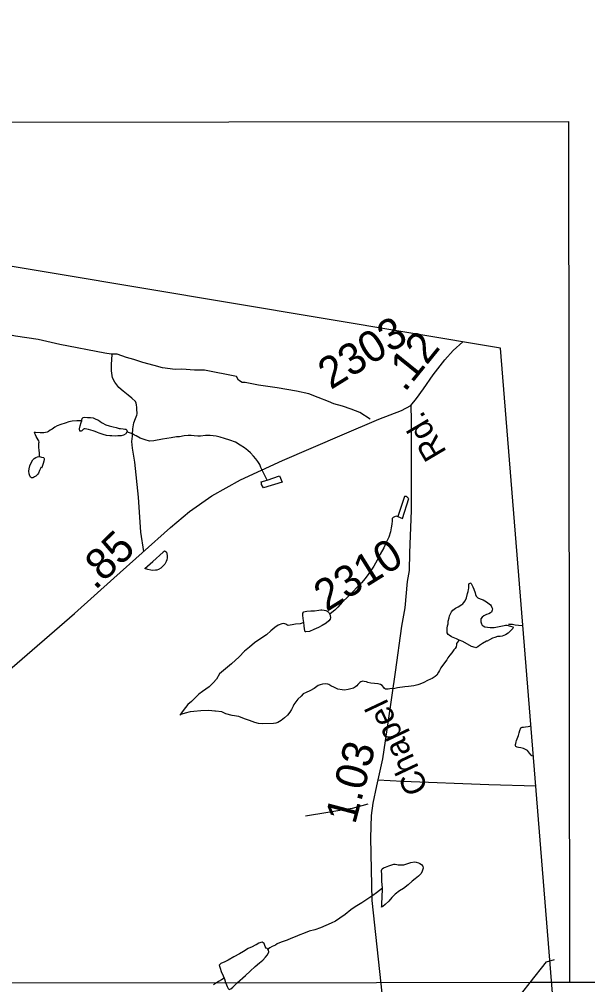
# Model space of a CAD drawing. Extents: x 2001466 to 31450019, y -30647475 to 847247.
# Drawn here: x 2187614 to 2192161, y 789334 to 797060 of the extents above; entities that cross this region are included whole.
import ezdxf

# ---------------------------------------------------------------- set-up
doc = ezdxf.new("R2010")
doc.units = 0
for name, color, linetype in [('Exist Boundary Political CountyLine', 7, 'Continuous'), ('Exist Hydrographic Creek Single Shore', 7, 'Continuous'), ('Exist Hydrographic Misc Water Feature', 7, 'Continuous'), ('Exist Road Non-System Type 51', 7, 'Continuous'), ('Exist Road Secondary Mileage Hundredths English Label', 7, 'Continuous'), ('Exist Road Secondary Type 51 Attributed', 7, 'Continuous'), ('Exist Road Secondary Type 51 Label', 7, 'Continuous'), ('Exist Road Secondary Type 51 Number Label', 7, 'Continuous'), ('Map Preparation Inset Cut Line', 7, 'Continuous')]:
    doc.layers.add(name, color=color, linetype=linetype)

msp = doc.modelspace()

# ---------------------------------------------------------------- linework, layer by layer
at = {"layer": 'Exist Boundary Political CountyLine'}
msp.add_lwpolyline([(2192034.4, 787592.5), (2192017, 787600), (2191946.5, 788439.9), (2191463.2, 794429.1), (2179298.2, 796463.3), (2169375.3, 810513.7), (2153809.3, 818455.4), (2147151.2, 821629.4), (2135812.5, 826366.6), (2133839.4, 827270.1)], dxfattribs=at)
at = {"layer": 'Exist Hydrographic Creek Single Shore'}
for points in [[(2191132.6, 792091.7), (2191126.5, 792085.7), (2191118.5, 792075.6), (2191112.5, 792065.6), (2191110.5, 792053.3), (2191108.6, 792039.4), (2191100.9, 792025.6), (2191089, 792013.5), (2191073, 791991.2), (2191057.4, 791971.3), (2191043.4, 791951.1), (2191033.6, 791933.1), (2191016, 791908.9), (2190986.4, 791868.8), (2190976.2, 791848.9), (2190968.4, 791834.6), (2190954.4, 791812.4), (2190940.5, 791800.3), (2190916.9, 791786)], [(2190916.9, 791786), (2190904.4, 791780.2), (2190879, 791767.8), (2190849, 791753.7), (2190819.1, 791739.5), (2190803.1, 791733.4), (2190771.1, 791727.3), (2190727.2, 791721), (2190699.2, 791718.7), (2190639.1, 791710.3), (2190619.4, 791704.4), (2190579.4, 791701.9), (2190565.7, 791699.9), (2190553.2, 791699.8), (2190543.5, 791699.6), (2190535.5, 791705.7), (2190529.2, 791713.6), (2190517.5, 791727.5), (2190502.9, 791737.4), (2190485.3, 791743.3), (2190454.9, 791745.1), (2190427.3, 791746.8), (2190403.1, 791752.9), (2190391, 791756.7), (2190372.9, 791760.7), (2190361, 791762.5), (2190347.1, 791758.5), (2190337.2, 791752.3), (2190323.1, 791736.2), (2190314.9, 791726), (2190303.4, 791718), (2190287.2, 791707.9), (2190265.5, 791701.9), (2190243.5, 791697.5), (2190215.6, 791691.5), (2190197.4, 791693.5), (2190161.7, 791698.9), (2190145.7, 791707), (2190135.5, 791713), (2190105.5, 791726.4), (2190091.2, 791736.7), (2190081.1, 791738.3), (2190063.1, 791742.2), (2190038.9, 791740.2), (2190021.3, 791733.9), (2190005.5, 791727.8), (2189971.6, 791705.7), (2189937.6, 791687.3), (2189909.7, 791673.3), (2189883.7, 791663), (2189867.7, 791643.1), (2189842.4, 791618.9), (2189826.2, 791598.7), (2189810.3, 791576.8), (2189804.9, 791564.6), (2189792.6, 791536.4), (2189778.7, 791514.6), (2189759.4, 791490.3), (2189735.2, 791470), (2189707.7, 791447.8), (2189683.3, 791433.7), (2189665.7, 791427.8), (2189647.4, 791425.7), (2189561.7, 791421.2), (2189527.5, 791424.8), (2189497.8, 791432.5), (2189455.3, 791448.2), (2189423.7, 791459.9), (2189401.2, 791467.8), (2189369.2, 791479.5), (2189316.9, 791487.4), (2189267.3, 791503), (2189235.1, 791516.8), (2189183.2, 791524.3), (2189179.1, 791524.5), (2189129.1, 791528), (2189067.1, 791525.6), (2189011.2, 791521.1), (2188981, 791517.1), (2188941.4, 791508.5), (2188913.4, 791500.5), (2188900.8, 791492.7), (2188897.2, 791490.4)]]:
    msp.add_lwpolyline(points, dxfattribs=at)
at = {"layer": 'Exist Hydrographic Misc Water Feature'}
for points in [[(2188113.4, 793846.2), (2188107.5, 793846.3), (2188075.5, 793847.9), (2188037.4, 793843.5), (2188009.7, 793837.6), (2187979.8, 793827), (2187945.9, 793817.2), (2187917.4, 793806.9), (2187897.9, 793794.8), (2187876, 793780.7), (2187861.6, 793770.7), (2187847.9, 793762.6), (2187836.4, 793756.3), (2187810.2, 793750.1), (2187780, 793750.2), (2187744.1, 793753.5), (2187736.4, 793755.5)], [(2188473.9, 793756.9), (2188471.9, 793752.7), (2188465.9, 793742.6), (2188448.1, 793732.7), (2188428, 793726.5), (2188402, 793726.3), (2188380.4, 793723.9), (2188354.4, 793725.8), (2188338.2, 793725.8), (2188312.1, 793729.8), (2188284.1, 793737.2), (2188253.7, 793747.1), (2188240, 793753.2), (2188222.1, 793760.8), (2188206.1, 793766.9), (2188185.8, 793772.8), (2188168.2, 793776.7), (2188154, 793780.5), (2188141.9, 793782.2), (2188134, 793782.2), (2188128, 793780.3), (2188117.8, 793770.1), (2188113.9, 793766.3), (2188107.9, 793764.3), (2188104, 793764), (2188097.7, 793764.2), (2188095.8, 793783.9), (2188101.8, 793806.2), (2188109.3, 793834.2), (2188113.4, 793846.2)], [(2188113.4, 793846.2), (2188115.3, 793852.4), (2188117.3, 793864.3), (2188121.2, 793870.2), (2188124.9, 793874.5), (2188137.2, 793876.3), (2188159, 793874.6), (2188183.4, 793872.6), (2188205.1, 793870.9), (2188225.2, 793861), (2188247.3, 793851.1), (2188261.5, 793841.3), (2188275.6, 793829.4), (2188307.2, 793815.7), (2188333.7, 793805.6), (2188363.8, 793799.9), (2188387.6, 793792.2), (2188413.6, 793786.2), (2188423.7, 793784.3), (2188443.8, 793782.5), (2188457.9, 793780.8), (2188465.5, 793778.8), (2188469.4, 793776.6), (2188473.5, 793772.7), (2188476, 793764.7), (2188473.9, 793756.9)], [(2187775.7, 793560.1), (2187775.7, 793576), (2187774.9, 793591.9), (2187773.3, 793610), (2187770.8, 793635.9), (2187771.2, 793655.7), (2187770.6, 793668), (2187772.9, 793675.8), (2187770.6, 793685.8), (2187764.7, 793695.7), (2187756.5, 793707.9), (2187748.5, 793721.7), (2187744.1, 793733.6), (2187738, 793745.5), (2187736.4, 793755.5)], [(2189596.4, 793372.6), (2189588.4, 793388.4), (2189557.8, 793452.3), (2189547.4, 793474.1), (2189537.5, 793496.3), (2189523.2, 793520), (2189505.1, 793541.8), (2189488.7, 793563.7), (2189462.9, 793591.5), (2189442.4, 793609.6), (2189416.3, 793631.4), (2189382.1, 793652.9), (2189344.2, 793674.9), (2189298.2, 793692.3), (2189255.8, 793706), (2189220.1, 793715.9), (2189190, 793723.7), (2189142, 793729.3), (2189103.6, 793729), (2189063.9, 793724.9), (2189041.7, 793724.6), (2189014, 793726.3), (2188990, 793728.3), (2188964.2, 793728.2), (2188934.1, 793725.9), (2188896.1, 793719.8), (2188871.7, 793719.4), (2188829.9, 793711.1), (2188758.3, 793698.8), (2188690.3, 793686.4), (2188656.4, 793684.2), (2188620.1, 793693.8), (2188582.2, 793707.6), (2188550.2, 793725.4), (2188535.9, 793733.3), (2188520.1, 793743), (2188495.9, 793750.7), (2188479.9, 793754.7), (2188473.9, 793756.9)], [(2187775.7, 793560.1), (2187791.5, 793556.1), (2187807.5, 793552.1), (2187811.4, 793550.3), (2187813.7, 793546.3), (2187813.7, 793536.1), (2187809.6, 793524.2), (2187804, 793505.9), (2187796.2, 793482), (2187790.5, 793467.9), (2187789.7, 793476.1), (2187776.1, 793448.1), (2187766.3, 793428.1), (2187760.6, 793418), (2187746.6, 793403.9), (2187736.8, 793397.7), (2187726.7, 793391.9), (2187721, 793389.5), (2187710.5, 793391.5), (2187702.7, 793395.5), (2187698.4, 793407.5), (2187692.5, 793423.4), (2187690.2, 793443.2), (2187692.3, 793463.2), (2187698, 793487.5), (2187708.1, 793511.5), (2187721.8, 793533.4), (2187733.7, 793545.8), (2187745.2, 793553.8), (2187759.3, 793559.8), (2187775.7, 793560.1)], [(2189596.4, 793372.6), (2189696, 793407.4), (2189716.3, 793355.3), (2189566.4, 793310.6), (2189560.7, 793324.4), (2189552.3, 793338.3), (2189550.7, 793350.3), (2189548, 793358.4), (2189596.4, 793372.6)], [(2190641.7, 793081.9), (2190679.9, 793066.1), (2190730.9, 793224.7), (2190724.8, 793228.5), (2190716.6, 793234.6), (2190708.6, 793240.2), (2190696.5, 793242.4), (2190641.7, 793081.9)], [(2190641.7, 793081.9), (2190637.8, 793081.7), (2190629.8, 793083.8), (2190616.1, 793077.7), (2190603.8, 793073.9), (2190597.9, 793065.5), (2190596, 793047.5), (2190594, 793019.8), (2190588.6, 792989.8), (2190582.9, 792957.4), (2190571.2, 792915.3), (2190547.4, 792867.4), (2190529.6, 792829.1), (2190502.1, 792781), (2190477.9, 792731), (2190450.8, 792682.8), (2190410.9, 792624.3), (2190379.7, 792584.4), (2190351.4, 792550.1), (2190315.9, 792515.8), (2190282.3, 792479.5), (2190244.6, 792441.4), (2190196.8, 792395), (2190162.7, 792356.8), (2190137.1, 792332.6), (2190113.5, 792312.7), (2190097.5, 792298.5)], [(2188681.2, 792720.6), (2188764.5, 792796.9), (2188768.6, 792801.1), (2188774.3, 792805.1), (2188780.5, 792803), (2188788.7, 792799.3), (2188790.5, 792795), (2188794.6, 792783.4), (2188796.9, 792769.3), (2188796.9, 792751), (2188793, 792733.4), (2188788.9, 792721.4), (2188777.2, 792699.2), (2188763.5, 792683.1), (2188745.2, 792668.8), (2188727.6, 792656.8), (2188715.5, 792652.6), (2188703.2, 792650.8), (2188683.3, 792648.5), (2188667.5, 792650.5), (2188643.3, 792656.2), (2188617.5, 792664.1), (2188681.2, 792720.6)], [(2191132.6, 792091.7), (2191112.1, 792101.3), (2191072.1, 792119.1), (2191052, 792131.1), (2191044.3, 792137.2), (2191036.3, 792150.9), (2191035.8, 792166.8), (2191037.9, 792188.8), (2191039.7, 792205.1), (2191043.6, 792222.8), (2191045.7, 792242.8), (2191053.3, 792270.9), (2191055.1, 792285.2), (2191062.9, 792303.1), (2191071.1, 792319.3), (2191082.8, 792331.3), (2191104.7, 792347.5), (2191124.4, 792359.5), (2191154.4, 792375.7), (2191162.2, 792381.8), (2191170.4, 792391.9), (2191180.2, 792405.8), (2191190.3, 792429.9), (2191200.1, 792466.1), (2191205.8, 792479.9), (2191207.7, 792496.2), (2191209.5, 792508.1), (2191209.5, 792517.8), (2191209.3, 792532.1), (2191211.4, 792536.2), (2191211.4, 792541.9), (2191215.5, 792546.1), (2191219.2, 792550.1), (2191223.5, 792548.2), (2191227.4, 792548), (2191229.2, 792544.1), (2191235.2, 792534.2), (2191241.5, 792518.3), (2191249.7, 792498.4), (2191260, 792470.5), (2191263.9, 792456.5), (2191270, 792442.6), (2191282.1, 792430.6), (2191302, 792422.8), (2191324.2, 792414.9), (2191338.3, 792405.1), (2191352.7, 792396.9), (2191372.5, 792381.2), (2191382.2, 792373.3), (2191388.5, 792365.4), (2191394.7, 792353.2), (2191398.6, 792341.2), (2191396.9, 792331.3), (2191394.7, 792323.5), (2191390.8, 792315.2), (2191383, 792311.1), (2191370.9, 792303.2), (2191350.8, 792297.3), (2191331.3, 792286.9), (2191317, 792274.9), (2191307.3, 792262.9), (2191305.5, 792254.7), (2191307.3, 792237), (2191311.4, 792220.9), (2191317.8, 792210.6), (2191325.8, 792204.9), (2191337.5, 792199.1), (2191359.8, 792194.9), (2191381.6, 792193.2), (2191411.7, 792193.6), (2191453.5, 792199.8), (2191491.7, 792208.3), (2191503.4, 792210.2), (2191513.6, 792210.2), (2191543.6, 792204.5), (2191561.8, 792198.5)], [(2189889.8, 792232.9), (2189885.9, 792265.2), (2189881.6, 792291), (2189881.4, 792297.1), (2189881.2, 792308.8), (2189889.4, 792316.9), (2189899.5, 792321.1), (2189913.4, 792323), (2189945.2, 792325.6), (2189963.2, 792327.2), (2189975.3, 792327.5), (2190009.2, 792331.7), (2190027.2, 792333.8), (2190035.4, 792333.8), (2190053.2, 792331.9), (2190067.2, 792328.2), (2190075.4, 792326.2), (2190083.4, 792320.5), (2190091.4, 792312.4), (2190095.5, 792302.4), (2190097.5, 792298.5)], [(2190097.5, 792298.5), (2190101.4, 792286.5), (2190103.7, 792272.4), (2190101.8, 792260.5), (2190089.7, 792246.5), (2190070.1, 792228.4), (2190037.9, 792208.1), (2190008.3, 792193.9), (2189970.2, 792177.7), (2189934.3, 792161.3), (2189906.4, 792159), (2189900.5, 792157.1), (2189896.2, 792181.3), (2189894.1, 792205.1), (2189889.8, 792232.9)], [(2189889.8, 792232.9), (2189861.7, 792222.9), (2189824, 792218.5), (2189796.1, 792214.2), (2189764.1, 792210.1), (2189754.1, 792214.1), (2189746.1, 792220.1), (2189729.9, 792223.8), (2189714.1, 792221.7), (2189683.9, 792211.6), (2189657.9, 792193.3), (2189626.5, 792167.2), (2189590.4, 792134.9), (2189546.8, 792104.6), (2189495.1, 792070.2), (2189455.5, 792036.1), (2189415.7, 792003.9), (2189371.9, 791957.4), (2189312.2, 791903.1), (2189264.8, 791862.9), (2189231, 791836.7), (2189216.8, 791822.6), (2189191.2, 791778.2), (2189165.2, 791750.1), (2189131.7, 791717.8), (2189079.9, 791681.5), (2189050.3, 791659.5), (2189020.4, 791631.2), (2188990.9, 791600.8), (2188963, 791576.6), (2188942.7, 791552.5), (2188925.2, 791528.8), (2188911.1, 791510.6), (2188900.8, 791492.7), (2188897.2, 791490.4)], [(2191561.8, 792198.5), (2191563.7, 792192.5), (2191561.6, 792184.7), (2191549.9, 792170.7), (2191525.7, 792148.3), (2191502.1, 792134.1), (2191476.3, 792123.8), (2191460.1, 792121.7), (2191440.4, 792119.9), (2191418.5, 792113.4), (2191400, 792107.3), (2191376.4, 792093.4), (2191356.3, 792083.1), (2191350.4, 792083.1), (2191320.7, 792064.9), (2191296.7, 792048.7), (2191282.7, 792038.6), (2191266.9, 792030.5), (2191261, 792032.6), (2191230.9, 792040.4), (2191160.9, 792079.8), (2191132.6, 792091.7)], [(2191527.2, 792219.2), (2191558.8, 792219.2), (2191580.6, 792214.7), (2191606.1, 792212.5), (2191642.3, 792209.3)], [(2191607.9, 791329.1), (2191613.3, 791349.3), (2191617.6, 791369.3), (2191621.5, 791377.3), (2191623.3, 791383.1), (2191627.2, 791389.4), (2191631.3, 791393.2), (2191637.1, 791395.2), (2191646.9, 791395.3), (2191662.9, 791397.4), (2191685, 791399.7), (2191699, 791403.7), (2191707.1, 791406.1)], [(2191726.8, 791162.3), (2191714.6, 791166), (2191708.8, 791171.8), (2191696.1, 791185.9), (2191686.3, 791197.9), (2191678.5, 791207.6), (2191664.5, 791217.5), (2191648.5, 791223.5), (2191626.2, 791229.3), (2191608.1, 791231.2), (2191596.5, 791235), (2191590.1, 791237.2), (2191586.4, 791241), (2191584.2, 791245), (2191584.2, 791251.1), (2191584, 791257.2), (2191586.2, 791265), (2191587.6, 791276.9), (2191592, 791289.3), (2191601.6, 791315), (2191607.9, 791329.1)], [(2190518.7, 790106.2), (2190514, 790162.1), (2190513.4, 790219.8), (2190511.5, 790244), (2190511.3, 790248.1), (2190517.5, 790262.2), (2190527.3, 790270), (2190543.1, 790276.1), (2190569.2, 790284.4), (2190593.1, 790292.5), (2190608.9, 790298.7), (2190620.8, 790298.5), (2190632.9, 790296.7), (2190645.2, 790294.8), (2190667.2, 790293.1), (2190689.1, 790293), (2190723.1, 790305.3), (2190744.9, 790313.4), (2190774.8, 790317.8), (2190789, 790315.6), (2190807.2, 790310), (2190816.9, 790304.2), (2190831.2, 790295.9), (2190838.8, 790286.2), (2190842.9, 790282.4), (2190845.4, 790266.2), (2190837.4, 790244.2), (2190827.7, 790224.2), (2190807.8, 790204.1), (2190781.6, 790181.7), (2190756.2, 790161.6), (2190724.2, 790133.5), (2190686.4, 790105.2), (2190654.5, 790084.8), (2190620.4, 790058.8), (2190594.8, 790032.6), (2190568.9, 790002.5), (2190541.3, 789976.2), (2190523.2, 789960.3), (2190511.1, 789954), (2190513.2, 789966.2), (2190515.2, 789988.3), (2190517.1, 790030.2), (2190518.7, 790106.2)], [(2190518.7, 790106.2), (2190496.6, 790088), (2190470.5, 790069.7), (2190441, 790047.4), (2190395.3, 790015.3), (2190353.4, 789988.8), (2190301.1, 789958.5), (2190265.9, 789932.2), (2190222, 789895.9), (2190178.1, 789865.5), (2190144.3, 789843.5), (2190108.6, 789827.4), (2190066.4, 789809.1), (2190022.5, 789790.5), (2189977, 789774.3), (2189932.9, 789762.3), (2189887.1, 789743.6), (2189859.3, 789733.6), (2189819.5, 789717.3), (2189787.3, 789705.1), (2189755.5, 789690.9), (2189709.6, 789674.7), (2189677.4, 789660.5), (2189662.2, 789650.2), (2189635.8, 789640), (2189618.1, 789628.1), (2189608.1, 789621.9), (2189601.9, 789617.9)], [(2189601.9, 789617.9), (2189596.2, 789623.7), (2189587.8, 789627.8), (2189580, 789639.5), (2189571.8, 789663.5), (2189565.6, 789669.7), (2189557.6, 789673.4), (2189545.9, 789671.5), (2189529.5, 789665.4), (2189508, 789653.3), (2189500, 789651.2), (2189476, 789637), (2189445.9, 789622.9), (2189408.4, 789600.6), (2189374.7, 789580.1), (2189330.6, 789558), (2189284.5, 789531.6), (2189252.9, 789515.3), (2189232.6, 789505.4), (2189226.9, 789503.5), (2189213.3, 789491.3), (2189215.4, 789483.3), (2189221.3, 789465.3), (2189229.3, 789439.4), (2189243.7, 789405.6), (2189251.9, 789385.7)], [(2189251.9, 789385.7), (2189254.2, 789381.7), (2189264, 789351.4), (2189272, 789333.5), (2189276.1, 789319.5), (2189282.4, 789309.7), (2189286.1, 789303.8), (2189294.1, 789295.7), (2189306.4, 789300), (2189322.4, 789314.2), (2189358.1, 789350.1), (2189423.9, 789408.7), (2189461.5, 789442.8), (2189501.4, 789481), (2189535.1, 789509.2), (2189560.9, 789531.7), (2189582.2, 789555.6), (2189596.4, 789571.8), (2189607.9, 789589.9), (2189610.1, 789598.1), (2189608.1, 789611.7), (2189601.9, 789617.9)], [(2191699.8, 789351.5), (2191831.2, 789518.5), (2191894.4, 789534.7)], [(2189251.9, 789385.7), (2189231.8, 789373.3), (2189206.2, 789359.3), (2189182.2, 789343), (2189166.2, 789332.9)], [(2191688.1, 788458.7), (2191588.1, 788493.5), (2191538.2, 788566.7), (2191461.1, 788791.4), (2191477.1, 788942), (2191633.2, 789266.8), (2191699.8, 789351.5)]]:
    msp.add_lwpolyline(points, dxfattribs=at)
at = {"layer": 'Exist Road Non-System Type 51'}
for points in [[(2188396.1, 794379.8), (2188348.2, 794379.8), (2188297.2, 794388.8), (2187937.1, 794456.7), (2187764.4, 794498.1), (2187584, 794525.4), (2187381.2, 794564.4)], [(2188609.3, 792801), (2188587.5, 792954.9), (2188568.3, 793235.6), (2188537.8, 793514.8), (2188518.6, 793627.1), (2188513.8, 793681.6), (2188518.5, 793723.4), (2188518.8, 793737.8), (2188521.7, 793781.4), (2188528.9, 793831.6), (2188542.4, 793865.9), (2188555.1, 793891.8), (2188556.7, 793903.8), (2188557.1, 793916.7), (2188555.5, 793930.7), (2188553.1, 793952.4), (2188551.5, 793975.7), (2188549.3, 793988.5), (2188542.9, 794001.4), (2188515, 794029), (2188484.1, 794053), (2188444.6, 794084.8), (2188410.4, 794112.6), (2188378.6, 794156.2), (2188360.8, 794191.8), (2188350.6, 794247.3), (2188352.7, 794296.5), (2188357, 794377.8)], [(2190419.5, 793861.1), (2190338.3, 793912.9), (2190269.8, 793939.9), (2190199.5, 793962.8), (2190131.2, 793983.8), (2190086.9, 794001.1), (2190004.2, 794034), (2189929.8, 794062.7), (2189831.5, 794085.3), (2189677.1, 794110.9), (2189526.7, 794130.8), (2189420.2, 794153.2), (2189396.2, 794154.7), (2189368, 794172.3), (2189351.4, 794202), (2189094.7, 794252.1), (2189014.5, 794252.9), (2188914.5, 794259.4), (2188860.5, 794258.7), (2188758.3, 794271), (2188691.9, 794288.2), (2188601.5, 794314.8), (2188529.1, 794337.7), (2188470.9, 794352.7), (2188396.1, 794379.8)], [(2190482, 790974.6), (2190680.3, 790964.4), (2191369.7, 790937.4), (2191745.8, 790926.2)], [(2190403, 790778.4), (2190276.3, 790743.5), (2189902.4, 790682.5)]]:
    msp.add_lwpolyline(points, dxfattribs=at)
at = {"layer": 'Exist Road Secondary Type 51 Attributed'}
for points in [[(2190746.7, 793970.5), (2190792.2, 794025), (2190847.1, 794101.7), (2190923.8, 794214.5), (2191018.5, 794334), (2191085.8, 794410.3), (2191162.5, 794479.4)], [(2186947.3, 791314.6), (2187262.3, 791601.5), (2187516.6, 791838.2), (2188054.4, 792305.2), (2188370.4, 792587.9), (2188823.5, 792992.1), (2188976.3, 793119.9), (2189154.2, 793245.5), (2189382.3, 793375.4), (2189718.2, 793530.3), (2190197.4, 793735.6), (2190490.7, 793858.8), (2190671.5, 793929.1), (2190746.7, 793970.5)], [(2190746.7, 793970.5), (2190748.2, 793849.4), (2190749.7, 793629.1), (2190749.4, 793394.2), (2190748.3, 793129.3), (2190736.3, 792790), (2190733.1, 792648.7), (2190716.9, 792561.7), (2190698.1, 792349.2), (2190671.9, 792204.7), (2190620.1, 791836.1), (2190564.2, 791447.6), (2190520.7, 791140.8), (2190470.5, 790925.1), (2190441.7, 790787.9), (2190429.2, 790689.5), (2190423.9, 790510.4), (2190427.6, 790254.9), (2190432.8, 790008.9), (2190524.4, 789168), (2190537, 789002.6), (2190542.2, 788843.4), (2190543.8, 788563.8)]]:
    msp.add_lwpolyline(points, dxfattribs=at)
at = {"layer": 'Map Preparation Inset Cut Line'}
for p, q in [((2190471.5, 789350.2), (2186729.6, 789346.3)), ((2191699.8, 789351.5), (2190471.5, 789350.2)), ((2191750.8, 789351.6), (2191699.8, 789351.5)), ((2191870, 789351.7), (2191750.8, 789351.6)), ((2191910.8, 789351.8), (2191870, 789351.7)), ((2191935.6, 789351.8), (2191910.8, 789351.8)), ((2192014.7, 789351.9), (2191935.6, 789351.8)), ((2193718, 789353.7), (2192014.7, 789351.9))]:
    msp.add_line(p, q, dxfattribs=at)
msp.add_lwpolyline([(2181134, 796154.7), (2181133.9, 796231.7), (2192007.4, 796243.1), (2192014.7, 789351.9)], dxfattribs=at)

# ---------------------------------------------------------------- texts
at = {"layer": 'Exist Road Secondary Mileage Hundredths English Label'}
for s, rotation, p in [('.12', 51.08238, (2190697.5, 794070.3)), ('.85', 44.0014, (2188221, 792487.2)), ('1.03', 75.25369, (2190300.2, 790611.3))]:
    msp.add_text(s, height=250, rotation=rotation, dxfattribs=at).set_placement(p)
at = {"layer": 'Exist Road Secondary Type 51 Label'}
for s, rotation, p in [('Rd.', 120.67299, (2191036.9, 793597.2)), ('Chapel', 115.28759, (2190891.3, 790905.1))]:
    msp.add_text(s, height=190, rotation=rotation, dxfattribs=at).set_placement(p)
at = {"layer": 'Exist Road Secondary Type 51 Number Label'}
for s, p in [('2303', (2190105.9, 794092.5)), ('2310', (2190072.2, 792314.7))]:
    msp.add_text(s, height=250, rotation=31.91803, dxfattribs=at).set_placement(p)

doc.saveas('drawing.dxf')
